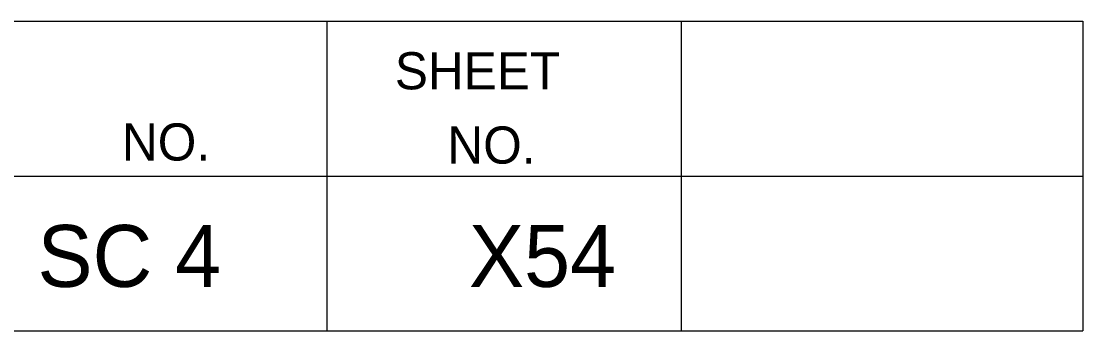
# Model space of a CAD drawing. Extents: x 1000 to 1162, y 999 to 8520.
# Drawn here: x 1152.97 to 1161.56, y 7195.05 to 7197.55 of the extents above; entities that cross this region are included whole.
import ezdxf

# ---------------------------------------------------------------- set-up
doc = ezdxf.new("R2010")
doc.units = 0
doc.layers.add('Level 20', color=7, linetype='Continuous')
doc.layers.add('Level 3', color=7, linetype='Continuous')

msp = doc.modelspace()

# ---------------------------------------------------------------- linework, layer by layer
at = {"layer": 'Level 3'}
for p, q in [((1133.055, 7197.5458), (1161.555, 7197.5458)), ((1133.055, 7197.5458), (1161.555, 7197.5458)), ((1133.055, 7197.5458), (1161.555, 7197.5458)), ((1133.055, 7197.5458), (1161.555, 7197.5458)), ((1133.055, 7197.5458), (1161.555, 7197.5458)), ((1133.055, 7197.5458), (1161.555, 7197.5458)), ((1133.055, 7197.5458), (1161.555, 7197.5458)), ((1133.055, 7197.5458), (1161.555, 7197.5458)), ((1133.055, 7197.5458), (1161.555, 7197.5458)), ((1133.055, 7197.5458), (1161.555, 7197.5458)), ((1133.055, 7197.5458), (1161.555, 7197.5458)), ((1133.055, 7197.5458), (1161.555, 7197.5458)), ((1133.055, 7197.5458), (1161.555, 7197.5458)), ((1133.055, 7197.5458), (1161.555, 7197.5458)), ((1133.055, 7197.5458), (1161.555, 7197.5458)), ((1133.055, 7197.5458), (1161.555, 7197.5458)), ((1133.055, 7197.5458), (1161.555, 7197.5458)), ((1133.055, 7197.5458), (1161.555, 7197.5458)), ((1133.055, 7197.5458), (1161.555, 7197.5458)), ((1133.055, 7197.5458), (1161.555, 7197.5458)), ((1133.055, 7197.5458), (1161.555, 7197.5458)), ((1133.055, 7197.5458), (1161.555, 7197.5458)), ((1133.055, 7197.5458), (1161.555, 7197.5458)), ((1133.055, 7197.5458), (1161.555, 7197.5458)), ((1133.055, 7197.5458), (1161.555, 7197.5458)), ((1133.055, 7197.5458), (1161.555, 7197.5458)), ((1133.055, 7197.5458), (1161.555, 7197.5458)), ((1133.055, 7197.5458), (1161.555, 7197.5458)), ((1133.055, 7197.5458), (1161.555, 7197.5458)), ((1133.055, 7197.5458), (1161.555, 7197.5458)), ((1133.055, 7197.5458), (1161.555, 7197.5458)), ((1133.055, 7197.5458), (1161.555, 7197.5458)), ((1133.055, 7197.5458), (1161.555, 7197.5458)), ((1133.055, 7197.5458), (1161.555, 7197.5458)), ((1133.055, 7197.5458), (1161.555, 7197.5458)), ((1133.055, 7197.5458), (1161.555, 7197.5458)), ((1133.055, 7197.5458), (1161.555, 7197.5458)), ((1133.055, 7197.5458), (1161.555, 7197.5458)), ((1133.055, 7197.5458), (1161.555, 7197.5458)), ((1133.055, 7197.5458), (1161.555, 7197.5458)), ((1133.055, 7197.5458), (1161.555, 7197.5458)), ((1133.055, 7197.5458), (1161.555, 7197.5458)), ((1133.055, 7197.5458), (1161.555, 7197.5458)), ((1133.055, 7197.5458), (1161.555, 7197.5458)), ((1133.055, 7197.5458), (1161.555, 7197.5458)), ((1133.055, 7197.5458), (1161.555, 7197.5458)), ((1133.055, 7197.5458), (1161.555, 7197.5458)), ((1133.055, 7197.5458), (1161.555, 7197.5458)), ((1133.055, 7197.5458), (1161.555, 7197.5458)), ((1133.055, 7197.5458), (1161.555, 7197.5458)), ((1133.055, 7197.5458), (1161.555, 7197.5458)), ((1133.055, 7197.5458), (1161.555, 7197.5458)), ((1155.44, 7197.5458), (1155.44, 7195.0458)), ((1155.44, 7197.5458), (1155.44, 7195.0458)), ((1155.44, 7197.5458), (1155.44, 7195.0458)), ((1155.44, 7197.5458), (1155.44, 7195.0458)), ((1155.44, 7197.5458), (1155.44, 7195.0458)), ((1155.44, 7197.5458), (1155.44, 7195.0458)), ((1155.44, 7197.5458), (1155.44, 7195.0458)), ((1155.44, 7197.5458), (1155.44, 7195.0458)), ((1155.44, 7197.5458), (1155.44, 7195.0458)), ((1155.44, 7197.5458), (1155.44, 7195.0458)), ((1155.44, 7197.5458), (1155.44, 7195.0458)), ((1155.44, 7197.5458), (1155.44, 7195.0458)), ((1155.44, 7197.5458), (1155.44, 7195.0458)), ((1155.44, 7197.5458), (1155.44, 7195.0458)), ((1155.44, 7197.5458), (1155.44, 7195.0458)), ((1155.44, 7197.5458), (1155.44, 7195.0458)), ((1155.44, 7197.5458), (1155.44, 7195.0458)), ((1155.44, 7197.5458), (1155.44, 7195.0458)), ((1155.44, 7197.5458), (1155.44, 7195.0458)), ((1155.44, 7197.5458), (1155.44, 7195.0458)), ((1155.44, 7197.5458), (1155.44, 7195.0458)), ((1155.44, 7197.5458), (1155.44, 7195.0458)), ((1155.44, 7197.5458), (1155.44, 7195.0458)), ((1155.44, 7197.5458), (1155.44, 7195.0458)), ((1155.44, 7197.5458), (1155.44, 7195.0458)), ((1155.44, 7197.5458), (1155.44, 7195.0458)), ((1155.44, 7197.5458), (1155.44, 7195.0458)), ((1155.44, 7197.5458), (1155.44, 7195.0458)), ((1155.44, 7197.5458), (1155.44, 7195.0458)), ((1155.44, 7197.5458), (1155.44, 7195.0458)), ((1155.44, 7197.5458), (1155.44, 7195.0458)), ((1155.44, 7197.5458), (1155.44, 7195.0458)), ((1155.44, 7197.5458), (1155.44, 7195.0458)), ((1155.44, 7197.5458), (1155.44, 7195.0458)), ((1155.44, 7197.5458), (1155.44, 7195.0458)), ((1155.44, 7197.5458), (1155.44, 7195.0458)), ((1155.44, 7197.5458), (1155.44, 7195.0458)), ((1155.44, 7197.5458), (1155.44, 7195.0458)), ((1155.44, 7197.5458), (1155.44, 7195.0458)), ((1155.44, 7197.5458), (1155.44, 7195.0458)), ((1155.44, 7197.5458), (1155.44, 7195.0458)), ((1155.44, 7197.5458), (1155.44, 7195.0458)), ((1155.44, 7197.5458), (1155.44, 7195.0458)), ((1155.44, 7197.5458), (1155.44, 7195.0458)), ((1155.44, 7197.5458), (1155.44, 7195.0458)), ((1155.44, 7197.5458), (1155.44, 7195.0458)), ((1155.44, 7197.5458), (1155.44, 7195.0458)), ((1155.44, 7197.5458), (1155.44, 7195.0458)), ((1155.44, 7197.5458), (1155.44, 7195.0458)), ((1155.44, 7197.5458), (1155.44, 7195.0458)), ((1155.44, 7197.5458), (1155.44, 7195.0458)), ((1155.44, 7197.5458), (1155.44, 7195.0458)), ((1158.305, 7197.5458), (1158.305, 7195.0458)), ((1158.305, 7197.5458), (1158.305, 7195.0458)), ((1158.305, 7197.5458), (1158.305, 7195.0458)), ((1158.305, 7197.5458), (1158.305, 7195.0458)), ((1158.305, 7197.5458), (1158.305, 7195.0458)), ((1158.305, 7197.5458), (1158.305, 7195.0458)), ((1158.305, 7197.5458), (1158.305, 7195.0458)), ((1158.305, 7197.5458), (1158.305, 7195.0458)), ((1158.305, 7197.5458), (1158.305, 7195.0458)), ((1158.305, 7197.5458), (1158.305, 7195.0458)), ((1158.305, 7197.5458), (1158.305, 7195.0458)), ((1158.305, 7197.5458), (1158.305, 7195.0458)), ((1158.305, 7197.5458), (1158.305, 7195.0458)), ((1158.305, 7197.5458), (1158.305, 7195.0458)), ((1158.305, 7197.5458), (1158.305, 7195.0458)), ((1158.305, 7197.5458), (1158.305, 7195.0458)), ((1158.305, 7197.5458), (1158.305, 7195.0458)), ((1158.305, 7197.5458), (1158.305, 7195.0458)), ((1158.305, 7197.5458), (1158.305, 7195.0458)), ((1158.305, 7197.5458), (1158.305, 7195.0458)), ((1158.305, 7197.5458), (1158.305, 7195.0458)), ((1158.305, 7197.5458), (1158.305, 7195.0458)), ((1158.305, 7197.5458), (1158.305, 7195.0458)), ((1158.305, 7197.5458), (1158.305, 7195.0458)), ((1158.305, 7197.5458), (1158.305, 7195.0458)), ((1158.305, 7197.5458), (1158.305, 7195.0458)), ((1158.305, 7197.5458), (1158.305, 7195.0458)), ((1158.305, 7197.5458), (1158.305, 7195.0458)), ((1158.305, 7197.5458), (1158.305, 7195.0458)), ((1158.305, 7197.5458), (1158.305, 7195.0458)), ((1158.305, 7197.5458), (1158.305, 7195.0458)), ((1158.305, 7197.5458), (1158.305, 7195.0458)), ((1158.305, 7197.5458), (1158.305, 7195.0458)), ((1158.305, 7197.5458), (1158.305, 7195.0458)), ((1158.305, 7197.5458), (1158.305, 7195.0458)), ((1158.305, 7197.5458), (1158.305, 7195.0458)), ((1158.305, 7197.5458), (1158.305, 7195.0458)), ((1158.305, 7197.5458), (1158.305, 7195.0458)), ((1158.305, 7197.5458), (1158.305, 7195.0458)), ((1158.305, 7197.5458), (1158.305, 7195.0458)), ((1158.305, 7197.5458), (1158.305, 7195.0458)), ((1158.305, 7197.5458), (1158.305, 7195.0458)), ((1158.305, 7197.5458), (1158.305, 7195.0458)), ((1158.305, 7197.5458), (1158.305, 7195.0458)), ((1158.305, 7197.5458), (1158.305, 7195.0458)), ((1158.305, 7197.5458), (1158.305, 7195.0458)), ((1158.305, 7197.5458), (1158.305, 7195.0458)), ((1158.305, 7197.5458), (1158.305, 7195.0458)), ((1158.305, 7197.5458), (1158.305, 7195.0458)), ((1158.305, 7197.5458), (1158.305, 7195.0458)), ((1158.305, 7197.5458), (1158.305, 7195.0458)), ((1158.305, 7197.5458), (1158.305, 7195.0458)), ((1161.555, 7197.5458), (1161.555, 7195.0458)), ((1161.555, 7197.5458), (1161.555, 7195.0458)), ((1161.555, 7197.5458), (1161.555, 7195.0458)), ((1161.555, 7197.5458), (1161.555, 7195.0458)), ((1161.555, 7197.5458), (1161.555, 7195.0458)), ((1161.555, 7197.5458), (1161.555, 7195.0458)), ((1161.555, 7197.5458), (1161.555, 7195.0458)), ((1161.555, 7197.5458), (1161.555, 7195.0458)), ((1161.555, 7197.5458), (1161.555, 7195.0458)), ((1161.555, 7197.5458), (1161.555, 7195.0458)), ((1161.555, 7197.5458), (1161.555, 7195.0458)), ((1161.555, 7197.5458), (1161.555, 7195.0458)), ((1161.555, 7197.5458), (1161.555, 7195.0458)), ((1161.555, 7197.5458), (1161.555, 7195.0458)), ((1161.555, 7197.5458), (1161.555, 7195.0458)), ((1161.555, 7197.5458), (1161.555, 7195.0458)), ((1161.555, 7197.5458), (1161.555, 7195.0458)), ((1161.555, 7197.5458), (1161.555, 7195.0458)), ((1161.555, 7197.5458), (1161.555, 7195.0458)), ((1161.555, 7197.5458), (1161.555, 7195.0458)), ((1161.555, 7197.5458), (1161.555, 7195.0458)), ((1161.555, 7197.5458), (1161.555, 7195.0458)), ((1161.555, 7197.5458), (1161.555, 7195.0458)), ((1161.555, 7197.5458), (1161.555, 7195.0458)), ((1161.555, 7197.5458), (1161.555, 7195.0458)), ((1161.555, 7197.5458), (1161.555, 7195.0458)), ((1161.555, 7197.5458), (1161.555, 7195.0458)), ((1161.555, 7197.5458), (1161.555, 7195.0458)), ((1161.555, 7197.5458), (1161.555, 7195.0458)), ((1161.555, 7197.5458), (1161.555, 7195.0458)), ((1161.555, 7197.5458), (1161.555, 7195.0458)), ((1161.555, 7197.5458), (1161.555, 7195.0458)), ((1161.555, 7197.5458), (1161.555, 7195.0458)), ((1161.555, 7197.5458), (1161.555, 7195.0458)), ((1161.555, 7197.5458), (1161.555, 7195.0458)), ((1161.555, 7197.5458), (1161.555, 7195.0458)), ((1161.555, 7197.5458), (1161.555, 7195.0458)), ((1161.555, 7197.5458), (1161.555, 7195.0458)), ((1161.555, 7197.5458), (1161.555, 7195.0458)), ((1161.555, 7197.5458), (1161.555, 7195.0458)), ((1161.555, 7197.5458), (1161.555, 7195.0458)), ((1161.555, 7197.5458), (1161.555, 7195.0458)), ((1161.555, 7197.5458), (1161.555, 7195.0458)), ((1161.555, 7197.5458), (1161.555, 7195.0458)), ((1161.555, 7197.5458), (1161.555, 7195.0458)), ((1161.555, 7197.5458), (1161.555, 7195.0458)), ((1161.555, 7197.5458), (1161.555, 7195.0458)), ((1161.555, 7197.5458), (1161.555, 7195.0458)), ((1161.555, 7197.5458), (1161.555, 7195.0458)), ((1161.555, 7197.5458), (1161.555, 7195.0458)), ((1161.555, 7197.5458), (1161.555, 7195.0458)), ((1161.555, 7197.5458), (1161.555, 7195.0458)), ((1133.055, 7196.2958), (1161.555, 7196.2958)), ((1133.055, 7196.2958), (1161.555, 7196.2958)), ((1133.055, 7196.2958), (1161.555, 7196.2958)), ((1133.055, 7196.2958), (1161.555, 7196.2958)), ((1133.055, 7196.2958), (1161.555, 7196.2958)), ((1133.055, 7196.2958), (1161.555, 7196.2958)), ((1133.055, 7196.2958), (1161.555, 7196.2958)), ((1133.055, 7196.2958), (1161.555, 7196.2958)), ((1133.055, 7196.2958), (1161.555, 7196.2958)), ((1133.055, 7196.2958), (1161.555, 7196.2958)), ((1133.055, 7196.2958), (1161.555, 7196.2958)), ((1133.055, 7196.2958), (1161.555, 7196.2958)), ((1133.055, 7196.2958), (1161.555, 7196.2958)), ((1133.055, 7196.2958), (1161.555, 7196.2958)), ((1133.055, 7196.2958), (1161.555, 7196.2958)), ((1133.055, 7196.2958), (1161.555, 7196.2958)), ((1133.055, 7196.2958), (1161.555, 7196.2958)), ((1133.055, 7196.2958), (1161.555, 7196.2958)), ((1133.055, 7196.2958), (1161.555, 7196.2958)), ((1133.055, 7196.2958), (1161.555, 7196.2958)), ((1133.055, 7196.2958), (1161.555, 7196.2958)), ((1133.055, 7196.2958), (1161.555, 7196.2958)), ((1133.055, 7196.2958), (1161.555, 7196.2958)), ((1133.055, 7196.2958), (1161.555, 7196.2958)), ((1133.055, 7196.2958), (1161.555, 7196.2958)), ((1133.055, 7196.2958), (1161.555, 7196.2958)), ((1133.055, 7196.2958), (1161.555, 7196.2958)), ((1133.055, 7196.2958), (1161.555, 7196.2958)), ((1133.055, 7196.2958), (1161.555, 7196.2958)), ((1133.055, 7196.2958), (1161.555, 7196.2958)), ((1133.055, 7196.2958), (1161.555, 7196.2958)), ((1133.055, 7196.2958), (1161.555, 7196.2958)), ((1133.055, 7196.2958), (1161.555, 7196.2958)), ((1133.055, 7196.2958), (1161.555, 7196.2958)), ((1133.055, 7196.2958), (1161.555, 7196.2958)), ((1133.055, 7196.2958), (1161.555, 7196.2958)), ((1133.055, 7196.2958), (1161.555, 7196.2958)), ((1133.055, 7196.2958), (1161.555, 7196.2958)), ((1133.055, 7196.2958), (1161.555, 7196.2958)), ((1133.055, 7196.2958), (1161.555, 7196.2958)), ((1133.055, 7196.2958), (1161.555, 7196.2958)), ((1133.055, 7196.2958), (1161.555, 7196.2958)), ((1133.055, 7196.2958), (1161.555, 7196.2958)), ((1133.055, 7196.2958), (1161.555, 7196.2958)), ((1133.055, 7196.2958), (1161.555, 7196.2958)), ((1133.055, 7196.2958), (1161.555, 7196.2958)), ((1133.055, 7196.2958), (1161.555, 7196.2958)), ((1133.055, 7196.2958), (1161.555, 7196.2958)), ((1133.055, 7196.2958), (1161.555, 7196.2958)), ((1133.055, 7196.2958), (1161.555, 7196.2958)), ((1133.055, 7196.2958), (1161.555, 7196.2958)), ((1133.055, 7196.2958), (1161.555, 7196.2958)), ((1133.055, 7195.0458), (1161.555, 7195.0458)), ((1133.055, 7195.0458), (1161.555, 7195.0458)), ((1133.055, 7195.0458), (1161.555, 7195.0458)), ((1133.055, 7195.0458), (1161.555, 7195.0458)), ((1133.055, 7195.0458), (1161.555, 7195.0458)), ((1133.055, 7195.0458), (1161.555, 7195.0458)), ((1133.055, 7195.0458), (1161.555, 7195.0458)), ((1133.055, 7195.0458), (1161.555, 7195.0458)), ((1133.055, 7195.0458), (1161.555, 7195.0458)), ((1133.055, 7195.0458), (1161.555, 7195.0458)), ((1133.055, 7195.0458), (1161.555, 7195.0458)), ((1133.055, 7195.0458), (1161.555, 7195.0458)), ((1133.055, 7195.0458), (1161.555, 7195.0458)), ((1133.055, 7195.0458), (1161.555, 7195.0458)), ((1133.055, 7195.0458), (1161.555, 7195.0458)), ((1133.055, 7195.0458), (1161.555, 7195.0458)), ((1133.055, 7195.0458), (1161.555, 7195.0458)), ((1133.055, 7195.0458), (1161.555, 7195.0458)), ((1133.055, 7195.0458), (1161.555, 7195.0458)), ((1133.055, 7195.0458), (1161.555, 7195.0458)), ((1133.055, 7195.0458), (1161.555, 7195.0458)), ((1133.055, 7195.0458), (1161.555, 7195.0458)), ((1133.055, 7195.0458), (1161.555, 7195.0458)), ((1133.055, 7195.0458), (1161.555, 7195.0458)), ((1133.055, 7195.0458), (1161.555, 7195.0458)), ((1133.055, 7195.0458), (1161.555, 7195.0458)), ((1133.055, 7195.0458), (1161.555, 7195.0458)), ((1133.055, 7195.0458), (1161.555, 7195.0458)), ((1133.055, 7195.0458), (1161.555, 7195.0458)), ((1133.055, 7195.0458), (1161.555, 7195.0458)), ((1133.055, 7195.0458), (1161.555, 7195.0458)), ((1133.055, 7195.0458), (1161.555, 7195.0458)), ((1133.055, 7195.0458), (1161.555, 7195.0458)), ((1133.055, 7195.0458), (1161.555, 7195.0458)), ((1133.055, 7195.0458), (1161.555, 7195.0458)), ((1133.055, 7195.0458), (1161.555, 7195.0458)), ((1133.055, 7195.0458), (1161.555, 7195.0458)), ((1133.055, 7195.0458), (1161.555, 7195.0458)), ((1133.055, 7195.0458), (1161.555, 7195.0458)), ((1133.055, 7195.0458), (1161.555, 7195.0458)), ((1133.055, 7195.0458), (1161.555, 7195.0458)), ((1133.055, 7195.0458), (1161.555, 7195.0458)), ((1133.055, 7195.0458), (1161.555, 7195.0458)), ((1133.055, 7195.0458), (1161.555, 7195.0458)), ((1133.055, 7195.0458), (1161.555, 7195.0458)), ((1133.055, 7195.0458), (1161.555, 7195.0458)), ((1133.055, 7195.0458), (1161.555, 7195.0458)), ((1133.055, 7195.0458), (1161.555, 7195.0458)), ((1133.055, 7195.0458), (1161.555, 7195.0458)), ((1133.055, 7195.0458), (1161.555, 7195.0458)), ((1133.055, 7195.0458), (1161.555, 7195.0458)), ((1133.055, 7195.0458), (1161.555, 7195.0458))]:
    msp.add_line(p, q, dxfattribs=at)

# ---------------------------------------------------------------- texts
at = {"layer": 'Level 20'}
for s, p in [('SC 4', (1153.0988, 7195.4)), ('X54', (1156.5896, 7195.4))]:
    msp.add_text(s, height=0.5, dxfattribs=at).set_placement(p)
at = {"layer": 'Level 3'}
for s, p in [('SHEET', (1155.99, 7196.9958)), ('SHEET', (1155.99, 7196.9958)), ('SHEET', (1155.99, 7196.9958)), ('SHEET', (1155.99, 7196.9958)), ('SHEET', (1155.99, 7196.9958)), ('SHEET', (1155.99, 7196.9958)), ('SHEET', (1155.99, 7196.9958)), ('SHEET', (1155.99, 7196.9958)), ('SHEET', (1155.99, 7196.9958)), ('SHEET', (1155.99, 7196.9958)), ('SHEET', (1155.99, 7196.9958)), ('SHEET', (1155.99, 7196.9958)), ('SHEET', (1155.99, 7196.9958)), ('SHEET', (1155.99, 7196.9958)), ('SHEET', (1155.99, 7196.9958)), ('SHEET', (1155.99, 7196.9958)), ('SHEET', (1155.99, 7196.9958)), ('SHEET', (1155.99, 7196.9958)), ('SHEET', (1155.99, 7196.9958)), ('SHEET', (1155.99, 7196.9958)), ('SHEET', (1155.99, 7196.9958)), ('SHEET', (1155.99, 7196.9958)), ('SHEET', (1155.99, 7196.9958)), ('SHEET', (1155.99, 7196.9958)), ('SHEET', (1155.99, 7196.9958)), ('SHEET', (1155.99, 7196.9958)), ('SHEET', (1155.99, 7196.9958)), ('SHEET', (1155.99, 7196.9958)), ('SHEET', (1155.99, 7196.9958)), ('SHEET', (1155.99, 7196.9958)), ('SHEET', (1155.99, 7196.9958)), ('SHEET', (1155.99, 7196.9958)), ('SHEET', (1155.99, 7196.9958)), ('SHEET', (1155.99, 7196.9958)), ('SHEET', (1155.99, 7196.9958)), ('SHEET', (1155.99, 7196.9958)), ('SHEET', (1155.99, 7196.9958)), ('SHEET', (1155.99, 7196.9958)), ('SHEET', (1155.99, 7196.9958)), ('SHEET', (1155.99, 7196.9958)), ('SHEET', (1155.99, 7196.9958)), ('SHEET', (1155.99, 7196.9958)), ('SHEET', (1155.99, 7196.9958)), ('SHEET', (1155.99, 7196.9958)), ('SHEET', (1155.99, 7196.9958)), ('SHEET', (1155.99, 7196.9958)), ('SHEET', (1155.99, 7196.9958)), ('SHEET', (1155.99, 7196.9958)), ('SHEET', (1155.99, 7196.9958)), ('SHEET', (1155.99, 7196.9958)), ('SHEET', (1155.99, 7196.9958)), ('SHEET', (1155.99, 7196.9958)), ('NO.', (1153.7822, 7196.4208)), ('NO.', (1153.7822, 7196.4208)), ('NO.', (1153.7822, 7196.4208)), ('NO.', (1153.7822, 7196.4208)), ('NO.', (1153.7822, 7196.4208)), ('NO.', (1153.7822, 7196.4208)), ('NO.', (1153.7822, 7196.4208)), ('NO.', (1153.7822, 7196.4208)), ('NO.', (1153.7822, 7196.4208)), ('NO.', (1153.7822, 7196.4208)), ('NO.', (1153.7822, 7196.4208)), ('NO.', (1153.7822, 7196.4208)), ('NO.', (1153.7822, 7196.4208)), ('NO.', (1153.7822, 7196.4208)), ('NO.', (1153.7822, 7196.4208)), ('NO.', (1153.7822, 7196.4208)), ('NO.', (1153.7822, 7196.4208)), ('NO.', (1153.7822, 7196.4208)), ('NO.', (1153.7822, 7196.4208)), ('NO.', (1153.7822, 7196.4208)), ('NO.', (1153.7822, 7196.4208)), ('NO.', (1153.7822, 7196.4208)), ('NO.', (1153.7822, 7196.4208)), ('NO.', (1153.7822, 7196.4208)), ('NO.', (1153.7822, 7196.4208)), ('NO.', (1153.7822, 7196.4208)), ('NO.', (1153.7822, 7196.4208)), ('NO.', (1153.7822, 7196.4208)), ('NO.', (1153.7822, 7196.4208)), ('NO.', (1153.7822, 7196.4208)), ('NO.', (1153.7822, 7196.4208)), ('NO.', (1153.7822, 7196.4208)), ('NO.', (1153.7822, 7196.4208)), ('NO.', (1153.7822, 7196.4208)), ('NO.', (1153.7822, 7196.4208)), ('NO.', (1153.7822, 7196.4208)), ('NO.', (1153.7822, 7196.4208)), ('NO.', (1153.7822, 7196.4208)), ('NO.', (1153.7822, 7196.4208)), ('NO.', (1153.7822, 7196.4208)), ('NO.', (1153.7822, 7196.4208)), ('NO.', (1153.7822, 7196.4208)), ('NO.', (1153.7822, 7196.4208)), ('NO.', (1153.7822, 7196.4208)), ('NO.', (1153.7822, 7196.4208)), ('NO.', (1153.7822, 7196.4208)), ('NO.', (1153.7822, 7196.4208)), ('NO.', (1153.7822, 7196.4208)), ('NO.', (1153.7822, 7196.4208)), ('NO.', (1153.7822, 7196.4208)), ('NO.', (1153.7822, 7196.4208)), ('NO.', (1153.7822, 7196.4208)), ('NO.', (1156.415, 7196.3958)), ('NO.', (1156.415, 7196.3958)), ('NO.', (1156.415, 7196.3958)), ('NO.', (1156.415, 7196.3958)), ('NO.', (1156.415, 7196.3958)), ('NO.', (1156.415, 7196.3958)), ('NO.', (1156.415, 7196.3958)), ('NO.', (1156.415, 7196.3958)), ('NO.', (1156.415, 7196.3958)), ('NO.', (1156.415, 7196.3958)), ('NO.', (1156.415, 7196.3958)), ('NO.', (1156.415, 7196.3958)), ('NO.', (1156.415, 7196.3958)), ('NO.', (1156.415, 7196.3958)), ('NO.', (1156.415, 7196.3958)), ('NO.', (1156.415, 7196.3958)), ('NO.', (1156.415, 7196.3958)), ('NO.', (1156.415, 7196.3958)), ('NO.', (1156.415, 7196.3958)), ('NO.', (1156.415, 7196.3958)), ('NO.', (1156.415, 7196.3958)), ('NO.', (1156.415, 7196.3958)), ('NO.', (1156.415, 7196.3958)), ('NO.', (1156.415, 7196.3958)), ('NO.', (1156.415, 7196.3958)), ('NO.', (1156.415, 7196.3958)), ('NO.', (1156.415, 7196.3958)), ('NO.', (1156.415, 7196.3958)), ('NO.', (1156.415, 7196.3958)), ('NO.', (1156.415, 7196.3958)), ('NO.', (1156.415, 7196.3958)), ('NO.', (1156.415, 7196.3958)), ('NO.', (1156.415, 7196.3958)), ('NO.', (1156.415, 7196.3958)), ('NO.', (1156.415, 7196.3958)), ('NO.', (1156.415, 7196.3958)), ('NO.', (1156.415, 7196.3958)), ('NO.', (1156.415, 7196.3958)), ('NO.', (1156.415, 7196.3958)), ('NO.', (1156.415, 7196.3958)), ('NO.', (1156.415, 7196.3958)), ('NO.', (1156.415, 7196.3958)), ('NO.', (1156.415, 7196.3958)), ('NO.', (1156.415, 7196.3958)), ('NO.', (1156.415, 7196.3958)), ('NO.', (1156.415, 7196.3958)), ('NO.', (1156.415, 7196.3958)), ('NO.', (1156.415, 7196.3958)), ('NO.', (1156.415, 7196.3958)), ('NO.', (1156.415, 7196.3958)), ('NO.', (1156.415, 7196.3958)), ('NO.', (1156.415, 7196.3958))]:
    msp.add_text(s, height=0.3, dxfattribs=at).set_placement(p)

doc.saveas('drawing.dxf')
